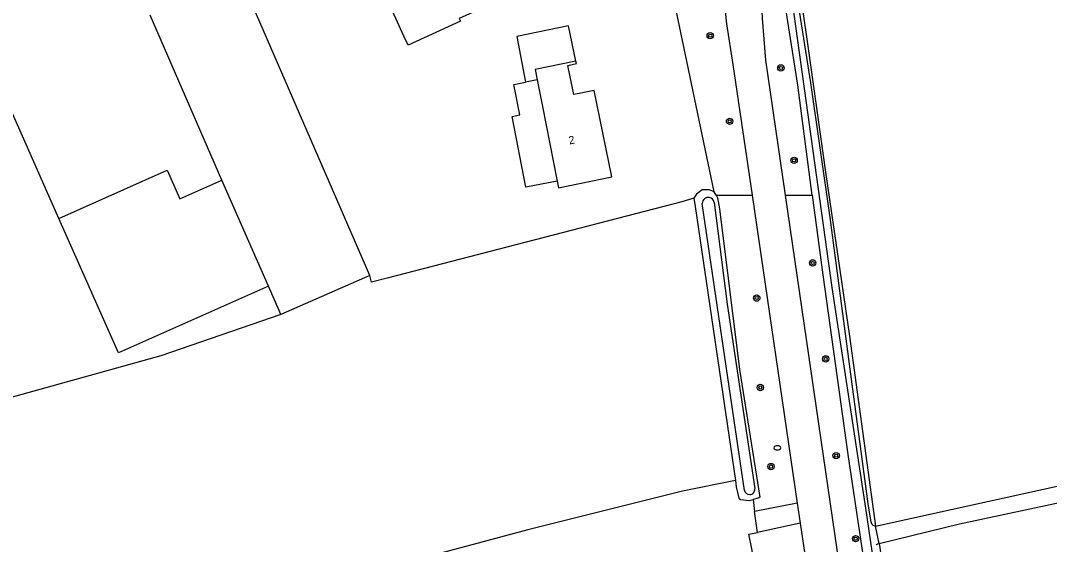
# Model space of a CAD drawing. Extents: x 140000 to 143000, y 403500 to 406000.
# Drawn here: x 141447 to 141575.6, y 404956.4 to 405021.8 of the extents above; entities that cross this region are included whole.
import ezdxf

# ---------------------------------------------------------------- set-up
doc = ezdxf.new("R2010")
doc.units = 0
for name, color, linetype in [('gg-afsc-erfafscheiding', 7, 'Continuous'), ('gg-anno-huisnummerreeks BGT', 7, 'Continuous'), ('gg-bbg-bijgebouw', 7, 'Continuous'), ('gg-bbg-gedigitaliseerde bijgebouw', 7, 'Continuous'), ('gg-bbg-hoofdgebouw', 7, 'Continuous'), ('gg-bbg-luifel en loopbrug', 7, 'Continuous'), ('gg-bbg-open loods', 7, 'Continuous'), ('gg-knt-bronhoudergrens', 7, 'Continuous'), ('gg-knt-verharding', 7, 'Continuous'), ('gg-knt-verharding nz', 7, 'Continuous'), ('gg-kntw-bovenkant insteek waterloop', 7, 'Continuous'), ('gg-kntw-waterlijn', 7, 'Continuous'), ('gt-grn-vlakafsluiter', 7, 'Continuous'), ('gt-grn-weggrens', 7, 'Continuous'), ('gt-symb-boom', 7, 'Continuous'), ('gt-symb-brandkraan', 7, 'Continuous')]:
    doc.layers.add(name, color=color, linetype=linetype)

# ---------------------------------------------------------------- blocks, each defined once
blk = doc.blocks.new('gt0-BOOM')
at = {"layer": 'gt-symb-boom'}
for radius in [0.4, 0.2]:
    blk.add_circle((0, 0), radius, dxfattribs=at)
blk = doc.blocks.new('gt0-BR')
at = {"layer": 'gt-symb-brandkraan'}
for centre, radius, start, end in [((-0.24, 0), 0.206, 107.5669, 252.4331), ((0.6, -2.66), 3, 106.892, 107.5669), ((0, -0.69), 0.938, 73.108, 106.892), ((-0.6, -2.66), 3, 72.4331, 73.108), ((0.24, 0), 0.206, 287.567, 72.4331), ((0.6, 2.66), 3, 252.4331, 253.108), ((0, 0.69), 0.938, 253.108, 286.8921), ((-0.6, 2.66), 3, 286.8921, 287.567)]:
    blk.add_arc(centre, radius, start, end, dxfattribs=at)

msp = doc.modelspace()

# ---------------------------------------------------------------- linework, layer by layer
at = {"layer": 'gg-afsc-erfafscheiding'}
for p, q in [((141533.68, 405000.42), (141528.2, 405026.59)), ((141538.54, 404961.99), (141538.73, 404960.47))]:
    msp.add_line(p, q, dxfattribs=at)
for points in [[(141531.15, 404999.65), (141529.65, 404999.17), (141492.82, 404989.63), (141490.85, 404989.15), (141490.62, 404989.97)], [(141540.3, 404944.85), (141538.38, 404955.79), (141538.01, 404957.63), (141539.09, 404957.86)]]:
    msp.add_lwpolyline(points, dxfattribs=at)
at = {"layer": 'gg-bbg-bijgebouw'}
for points in [[(141451.76, 404997.11), (141442.63, 405017.66), (141435.57, 405033.85), (141454.53, 405042.31)], [(141451.76, 404997.11), (141465.31, 405003.13), (141466.9, 404999.57), (141472.16, 405001.9)]]:
    msp.add_lwpolyline(points, dxfattribs=at)
at = {"layer": 'gg-bbg-gedigitaliseerde bijgebouw'}
for p, q in [((141472.16, 405001.9), (141463.18, 405022.49)), ((141477.96, 404988.64), (141472.16, 405001.9)), ((141490.62, 404989.97), (141479.5, 404985.1)), ((141478.96, 404986.33), (141477.96, 404988.64))]:
    msp.add_line(p, q, dxfattribs=at)
for points in [[(141490.62, 404989.97), (141474.55, 405027.05), (141471.5, 405025.77)], [(141479.5, 404985.1), (141479.17, 404985.87), (141478.96, 404986.33)]]:
    msp.add_lwpolyline(points, dxfattribs=at)
at = {"layer": 'gg-bbg-hoofdgebouw'}
for points in [[(141516.38, 405016.77), (141511.32, 405015.72), (141511.57, 405014.43)], [(141514.06, 405001.78), (141514.22, 405000.94), (141520.9, 405002.31), (141518.68, 405013.11), (141517.21, 405012.81), (141516.12, 405012.58), (141515.37, 405016.23), (141516.45, 405016.45), (141516.38, 405016.77)], [(141511.57, 405014.43), (141512.22, 405011.1), (141514.06, 405001.78)]]:
    msp.add_lwpolyline(points, dxfattribs=at)
at = {"layer": 'gg-bbg-luifel en loopbrug'}
msp.add_line((141511.57, 405014.43), (141510.1, 405014.15), dxfattribs=at)
for points in [[(141516.38, 405016.77), (141515.45, 405021.17), (141508.99, 405019.84), (141510.1, 405014.15)], [(141514.06, 405001.78), (141510.15, 405001.01), (141508.41, 405009.84), (141509.39, 405010.03), (141508.64, 405013.86), (141510.1, 405014.15)]]:
    msp.add_lwpolyline(points, dxfattribs=at)
at = {"layer": 'gg-bbg-open loods'}
for p, q in [((141459.22, 404980.31), (141451.76, 404997.11)), ((141477.96, 404988.64), (141459.22, 404980.31))]:
    msp.add_line(p, q, dxfattribs=at)
msp.add_lwpolyline([(141501.45, 405028.74), (141502.28, 405029.11), (141504.76, 405023.42), (141501.79, 405022.1), (141501.98, 405021.75), (141495.42, 405018.76), (141494.9, 405019.89), (141492.68, 405024.79), (141498.71, 405027.51)], dxfattribs=at)
at = {"layer": 'gg-knt-bronhoudergrens'}
msp.add_lwpolyline([(141479.5, 404985.1), (141464.53, 404979.93), (141438.29, 404972.63), (141424.8, 404968.88)], dxfattribs=at)
at = {"layer": 'gg-knt-verharding'}
for p, q in [((141538.4, 405000), (141544.06, 404961.53)), ((141560.85, 404875.07), (141542.58, 405000)), ((141544.06, 404961.53), (141538.73, 404960.47)), ((141539.09, 404957.86), (141538.73, 404960.47)), ((141544.43, 404959), (141539.09, 404957.86)), ((141544.43, 404959), (141547.95, 404935.06))]:
    msp.add_line(p, q, dxfattribs=at)
for points in [[(141542.58, 405000), (141540.11, 405016.88), (141539.73, 405022.13), (141539.48, 405027.39)], [(141534.69, 405026.51), (141535.23, 405021.42), (141536, 405016.36), (141538.4, 405000)], [(141536.32, 404964.35), (141529.73, 404963), (141510.38, 404958.2), (141498.89, 404955.09), (141503.18, 404943.34), (141503.43, 404942.61)]]:
    msp.add_lwpolyline(points, dxfattribs=at)
at = {"layer": 'gg-knt-verharding nz'}
msp.add_line((141544.06, 404961.53), (141544.43, 404959), dxfattribs=at)
at = {"layer": 'gg-kntw-bovenkant insteek waterloop'}
msp.add_line((141533.91, 405000), (141533.68, 405000.42), dxfattribs=at)
for points in [[(141545.93, 405000), (141544.12, 405013.77), (141541.88, 405028.12), (141541.55, 405033.57), (141541.73, 405035.39), (141542.35, 405040.01), (141542.91, 405041.95), (141543.79, 405044.7), (141545, 405047.99), (141549.74, 405057.96), (141550.6, 405059.25), (141551.11, 405059.86), (141552.04, 405060.67), (141552.54, 405061.03)], [(141543.81, 405029.68), (141545.43, 405018.35), (141547.59, 405002.87), (141550.58, 404982.38), (141553.83, 404958.65)], [(141533.68, 405000.42), (141533.05, 405000.69), (141532.18, 405000.69), (141531.48, 405000.14), (141531.15, 404999.65)], [(141531.15, 404999.65), (141531.28, 404998.58), (141536.32, 404964.35)], [(141533.91, 405000), (141534.1, 404999.66), (141534.34, 404998.31), (141536.85, 404978.23), (141539.37, 404962.28), (141539.18, 404962.14), (141538.54, 404961.99)], [(141545.93, 405000), (141547.24, 404990.04), (141550.38, 404967.59), (141553.46, 404946.97), (141556.36, 404927.01), (141559.68, 404904.76), (141564.65, 404874.54), (141564.98, 404873.78), (141565.34, 404873.42), (141567.81, 404873.94)], [(141554.3, 404956.46), (141564.35, 404958.92), (141610.24, 404968.74), (141666.95, 404981.47), (141680.25, 404984.64)], [(141553.83, 404958.65), (141586.38, 404965.82), (141618.04, 404972.83)], [(141536.32, 404964.35), (141536.43, 404963.56), (141536.75, 404962.15), (141536.95, 404961.96), (141538.05, 404961.87), (141538.54, 404961.99)], [(141554.3, 404956.46), (141557.12, 404937.68), (141561.41, 404910.93), (141565.6, 404885.9), (141567.5, 404875.66)]]:
    msp.add_lwpolyline(points, dxfattribs=at)
at = {"layer": 'gg-kntw-waterlijn'}
msp.add_line((141537.46, 404963.11), (141532.18, 404998.96), dxfattribs=at)
for points in [[(141588.14, 405051.98), (141563.94, 405060.99), (141561.8, 405061.65), (141560.19, 405061.9), (141558.83, 405062.04), (141557.35, 405061.93), (141556.04, 405061.66), (141554.28, 405060.81), (141553.07, 405060.06), (141551.17, 405058.23), (141550.13, 405056.62), (141548.78, 405054.06), (141546.18, 405048.43), (141545.19, 405046.08), (141543.92, 405042.91), (141543.09, 405039.32), (141542.64, 405036.9), (141542.5, 405032.28), (141542.55, 405030.48), (141548.39, 404988.45), (141552.59, 404960.91), (141558.49, 404920.67)], [(141553.83, 404958.65), (141553.56, 404958.71), (141553.4, 404958.87), (141553.28, 404959.14), (141552.93, 404961.44), (141550.65, 404978.25), (141548.15, 404997.22), (141545.75, 405014.03), (141543.73, 405026.99)], [(141533.68, 404999.11), (141535.31, 404986.39), (141538.75, 404963.33)], [(141553.9, 404956.36), (141554.13, 404956.43), (141554.3, 404956.46)]]:
    msp.add_lwpolyline(points, dxfattribs=at)
for centre, radius, start, end in [((141532.94, 404998.97), 0.758, 80.241, 180.9296), ((141532.93, 404998.97), 0.759, 10.7509, 80.1868), ((141538.1, 404963.24), 0.653, 191.6805, 271.3207), ((141538.1, 404963.24), 0.653, 271.413, 7.2819)]:
    msp.add_arc(centre, radius, start, end, dxfattribs=at)
at = {"layer": 'gt-grn-vlakafsluiter'}
msp.add_lwpolyline([(141554.3, 404956.46), (141554.01, 404957.83), (141553.83, 404958.65)], dxfattribs=at)
at = {"layer": 'gt-grn-weggrens'}
for p, q in [((141533.91, 405000), (141538.4, 405000)), ((141542.58, 405000), (141545.93, 405000))]:
    msp.add_line(p, q, dxfattribs=at)

# ---------------------------------------------------------------- block references
at = {"layer": 'gt-symb-boom'}
for p in [(141533.18, 405019.94), (141542.01, 405015.91), (141535.6, 405009.24), (141543.66, 405004.37), (141545.98, 404991.54), (141538.99, 404987.15), (141547.61, 404979.55), (141539.44, 404975.97), (141548.92, 404967.45), (141540.77, 404966.09), (141551.35, 404957.08)]:
    msp.add_blockref('gt0-BOOM', p, dxfattribs=at)
at = {"layer": 'gt-symb-brandkraan'}
msp.add_blockref('gt0-BR', (141541.57, 404968.43), dxfattribs=at)

# ---------------------------------------------------------------- texts
at = {"layer": 'gg-anno-huisnummerreeks BGT'}
msp.add_text('2', height=1, rotation=11.6, dxfattribs=at).set_placement((141515.59, 405006.34))

doc.saveas('drawing.dxf')
